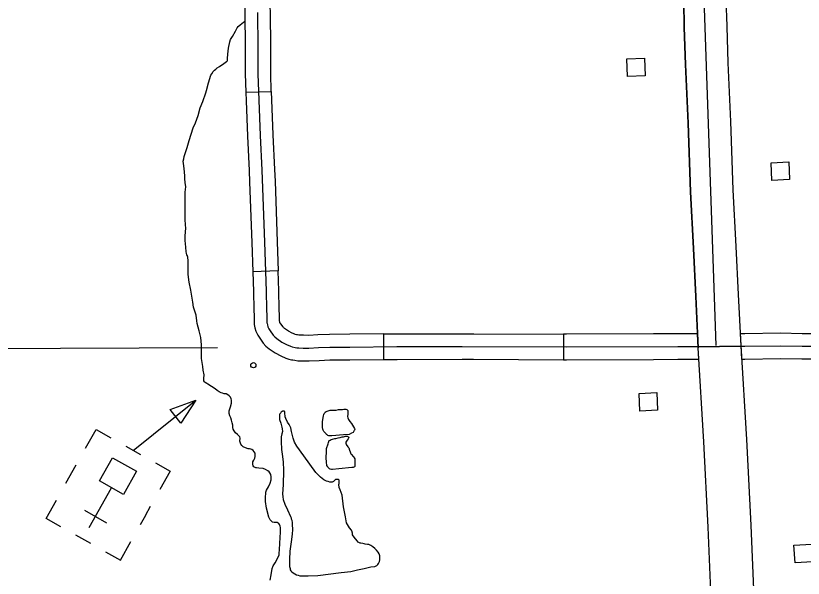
# Model space of a CAD drawing. Extents: x 1084508 to 1142749, y 1057638 to 1093403.
# Drawn here: x 1119569 to 1121021, y 1075598 to 1076635 of the extents above; entities that cross this region are included whole.
import ezdxf

# ---------------------------------------------------------------- set-up
doc = ezdxf.new("R2010")
doc.units = 0
for name, color, linetype in [('Level 10', 7, 'Continuous'), ('Level 31', 7, 'Continuous'), ('Level 35', 7, 'Continuous'), ('Level 5', 7, 'Continuous'), ('Level 56', 7, 'Continuous'), ('Level 57', 7, 'Continuous')]:
    doc.layers.add(name, color=color, linetype=linetype)

msp = doc.modelspace()

# ---------------------------------------------------------------- linework, layer by layer
at = {"layer": 'Level 10'}
for points in [[(1120778.2, 1077276.2), (1120782, 1077141.3), (1120788.1, 1077009.5), (1120794.3, 1076853.8), (1120798.8, 1076708.6), (1120800, 1076662.6), (1120800.6, 1076645.2), (1120801.2, 1076630.3)], [(1120801.2, 1076630.3), (1120800.6, 1076645.2), (1120800, 1076662.6), (1120798.8, 1076708.6), (1120794.3, 1076853.8), (1120788.1, 1077009.5), (1120782, 1077141.3), (1120778.2, 1077276.2)], [(1120856.7, 1077277.3), (1120860.4, 1077144.3), (1120866.5, 1077012.9), (1120872.8, 1076856.5), (1120877.2, 1076710.8), (1120878.4, 1076665.2), (1120879.1, 1076648.3), (1120879.6, 1076633.4)], [(1120856.7, 1077277.3), (1120860.4, 1077144.3), (1120866.5, 1077012.9), (1120872.8, 1076856.5), (1120877.2, 1076710.8), (1120878.4, 1076665.2), (1120879.1, 1076648.3), (1120879.6, 1076633.4)], [(1120879.6, 1076633.4), (1120880.2, 1076615.9), (1120882.2, 1076548.7), (1120887.1, 1076440.6), (1120891.2, 1076314.1), (1120896.7, 1076209.9), (1120901.3, 1076121.2), (1120905.7, 1076027.3)], [(1120879.6, 1076633.4), (1120880.2, 1076615.9), (1120882.2, 1076548.7), (1120887.1, 1076440.6), (1120891.2, 1076314.1), (1120896.7, 1076209.9), (1120901.3, 1076121.2), (1120905.7, 1076027.3)], [(1120801.2, 1076630.3), (1120801.7, 1076613.5), (1120803.8, 1076545.8), (1120808.7, 1076437.6), (1120812.8, 1076310.8), (1120818.4, 1076205.8), (1120823, 1076117.3), (1120827.3, 1076023.1)], [(1120827.3, 1076023.1), (1120823, 1076117.3), (1120818.4, 1076205.8), (1120812.8, 1076310.8), (1120808.7, 1076437.6), (1120803.8, 1076545.8), (1120801.7, 1076613.5), (1120801.2, 1076630.3)], [(1120883.1, 1074720.9), (1120882.9, 1074724.4), (1120878.9, 1074796.8), (1120876.6, 1074849.1), (1120875.3, 1074891.8), (1120873.7, 1074929.2), (1120867.8, 1075119.8), (1120863.2, 1075236.7), (1120857.3, 1075369.7), (1120852, 1075544.6), (1120845.8, 1075691.8), (1120837.8, 1075849.2), (1120827.3, 1076023.1)], [(1120905.7, 1076027.3), (1120916.2, 1075853.5), (1120924.2, 1075695.5), (1120930.5, 1075547.4), (1120935.7, 1075372.6), (1120941.6, 1075240), (1120946.2, 1075122.6), (1120952.1, 1074932.1), (1120953.7, 1074894.7), (1120955, 1074852.1), (1120957.3, 1074800.7), (1120961.3, 1074728.1)]]:
    msp.add_lwpolyline(points, dxfattribs=at)
at = {"layer": 'Level 31'}
for p, q in [((1119993, 1076494.3), (1120040.1, 1076495.8)), ((1120053, 1076164.7), (1120005.9, 1076163)), ((1120247.8, 1076001.4), (1120247.4, 1076048.4)), ((1120579.2, 1076048.1), (1120579, 1076001)), ((1120077.4, 1076001), (1120077.4, 1076001))]:
    msp.add_line(p, q, dxfattribs=at)
for points in [[(1120040.1, 1076495.8), (1120039, 1076528.9), (1120039, 1076577.5), (1120038.5, 1076642.2), (1120037.6, 1076661.8)], [(1119990.5, 1076659.6), (1119991.4, 1076641), (1119991.9, 1076577.3), (1119991.9, 1076528.2), (1119993, 1076494.3)], [(1120014.9, 1076641.6), (1120015.5, 1076577.4), (1120015.5, 1076528.5), (1120017, 1076479.7), (1120019.7, 1076414.4), (1120022.8, 1076350.7), (1120027.5, 1076217.7), (1120030.8, 1076127.5), (1120031.3, 1076094), (1120031.8, 1076081.4), (1120031.8, 1076071.4), (1120031.8, 1076070.3), (1120032, 1076069.2), (1120032.3, 1076067.6), (1120032.8, 1076065.3), (1120033.8, 1076061.6), (1120035.6, 1076057.8), (1120038.1, 1076054), (1120043.4, 1076046.5), (1120046.4, 1076043.3), (1120050.3, 1076040.1), (1120059.7, 1076033.5), (1120068, 1076029.1), (1120075.3, 1076025.8), (1120078.5, 1076024.8), (1120084, 1076023.6), (1120087.2, 1076023.1), (1120090.7, 1076022.7), (1120098.8, 1076022.5), (1120109.6, 1076022.3), (1120127.1, 1076023.2), (1120147.8, 1076024.1), (1120185, 1076024.3), (1120271.7, 1076025.1), (1120392.2, 1076025.3), (1120584.4, 1076024.5), (1120789.5, 1076025.3), (1120866.5, 1076025.5)], [(1119993, 1076494.3), (1119993.5, 1076478.8), (1119996.2, 1076413.4), (1119999.2, 1076349.7), (1120000, 1076328.6)], [(1120040.1, 1076495.8), (1120040.6, 1076480.5), (1120043.2, 1076415.5), (1120046.3, 1076351.6), (1120047, 1076330.3)], [(1120000, 1076328.6), (1120004, 1076216.9), (1120005.9, 1076163)], [(1120047, 1076330.3), (1120051.1, 1076218.6), (1120053, 1076164.7)], [(1120005.9, 1076163), (1120007.2, 1076126.9), (1120007.7, 1076093.3), (1120008.3, 1076080.9), (1120008.3, 1076071.5), (1120008.3, 1076068.9), (1120008.7, 1076065.6), (1120009.2, 1076062.7), (1120010, 1076059.6), (1120011.6, 1076053.5), (1120015.1, 1076046.2), (1120018.7, 1076040.7), (1120025.1, 1076031.7), (1120030.1, 1076026.2), (1120036, 1076021.3), (1120047.4, 1076013.4), (1120057.6, 1076007.9), (1120066.9, 1076003.7), (1120072.7, 1076001.9), (1120077.4, 1076001)], [(1120086.7, 1076047.1), (1120084.3, 1076047.6), (1120083.7, 1076047.8), (1120078.4, 1076050.2), (1120072, 1076053.6), (1120064.6, 1076058.8), (1120062.7, 1076060.4), (1120061.8, 1076061.3), (1120057.5, 1076067.4), (1120056.1, 1076069.5), (1120056, 1076069.7), (1120055.7, 1076070.9), (1120055.4, 1076072.2), (1120055.4, 1076081.9), (1120054.8, 1076094.7), (1120054.3, 1076128.1), (1120053, 1076164.7)], [(1120247.4, 1076048.4), (1120184.8, 1076047.9), (1120147.2, 1076047.7), (1120125.9, 1076046.7), (1120109.2, 1076045.8), (1120099.3, 1076046.1), (1120092.3, 1076046.2), (1120090.7, 1076046.4), (1120088.4, 1076046.8), (1120086.7, 1076047.1)], [(1120247.4, 1076048.4), (1120271.6, 1076048.7), (1120392.3, 1076048.9), (1120413.4, 1076048.8)], [(1120413.4, 1076048.8), (1120579.2, 1076048.1)], [(1120744.7, 1076048.7), (1120584.5, 1076048.1), (1120579.2, 1076048.1)], [(1120826.1, 1076048.9), (1120789.5, 1076048.9), (1120744.7, 1076048.7)], [(1120828.6, 1076001.9), (1120827.3, 1076023.1), (1120826.1, 1076048.9)], [(1121050.3, 1076048.9), (1121019.1, 1076048.8), (1120979.3, 1076049.7), (1120913, 1076048.6), (1120904.7, 1076048.7)], [(1120904.7, 1076048.7), (1120905.7, 1076027.3), (1120907.2, 1076001.6)], [(1122541.9, 1076018.7), (1122251.2, 1076023.5), (1122110.7, 1076024.1), (1121926.4, 1076023.5), (1121693.5, 1076025), (1121586.4, 1076025.2), (1121383.8, 1076025.6), (1121280.3, 1076025.5), (1121126.5, 1076025.5), (1121018.9, 1076025.3), (1120979.2, 1076026.2), (1120913.1, 1076025.1), (1120866.5, 1076025.5)], [(1120077.4, 1076001), (1120079.7, 1076000.5), (1120083.8, 1075999.8), (1120089, 1075999.1), (1120098.3, 1075999), (1120110, 1075998.7), (1120128.2, 1075999.7), (1120148.3, 1076000.6), (1120185.2, 1076000.8), (1120247.8, 1076001.4)], [(1120247.8, 1076001.4), (1120271.9, 1076001.6), (1120392.2, 1076001.8), (1120413.2, 1076001.7)], [(1120413.2, 1076001.7), (1120579, 1076001)], [(1120579, 1076001), (1120584.4, 1076001), (1120744.9, 1076001.6)], [(1120744.9, 1076001.6), (1120789.6, 1076001.8), (1120828.6, 1076001.9)], [(1121050.4, 1076001.8), (1121018.6, 1076001.7), (1120979.1, 1076002.6), (1120913.2, 1076001.6), (1120907.2, 1076001.6)]]:
    msp.add_lwpolyline(points, dxfattribs=at)
at = {"layer": 'Level 35'}
for points in [[(1119911.1, 1076028.1), (1119909.9, 1076041.9), (1119907.2, 1076054.2), (1119903.4, 1076067.6), (1119902.7, 1076072.8), (1119901.3, 1076083.2), (1119899.1, 1076090.5), (1119896.8, 1076098), (1119895.2, 1076106.8), (1119892, 1076129.1), (1119888.4, 1076144.1), (1119887, 1076158.4), (1119886.8, 1076183.8), (1119886.4, 1076189.3), (1119886.3, 1076190.5), (1119885.8, 1076191.4), (1119885.3, 1076192.6), (1119884.4, 1076194.7), (1119883.7, 1076197.1), (1119883.2, 1076200.8), (1119882, 1076215.4), (1119881.4, 1076220.3), (1119881.3, 1076229.2), (1119882.6, 1076243.6), (1119882.1, 1076249.8), (1119881, 1076259.7), (1119881, 1076270.6), (1119881.3, 1076297.1), (1119881, 1076310.2), (1119882.1, 1076315), (1119882.3, 1076319.6), (1119881.5, 1076327.9), (1119880.7, 1076334.6), (1119880.5, 1076339.7), (1119880.2, 1076347.4), (1119879.4, 1076352.8), (1119878.6, 1076358.7), (1119878.1, 1076363.2), (1119877.8, 1076366.9), (1119878.6, 1076371.8), (1119879.5, 1076376), (1119884.9, 1076392.3), (1119888.8, 1076405.2), (1119896, 1076428.6), (1119900.3, 1076438), (1119905.3, 1076451.4), (1119909.1, 1076465.7), (1119913.7, 1076477.3), (1119919.7, 1076493.5), (1119920.7, 1076497.4), (1119924.2, 1076511.9), (1119928.8, 1076526), (1119930.4, 1076528.6), (1119933.2, 1076532.9), (1119935.5, 1076535.2), (1119937.7, 1076537.2), (1119940.3, 1076539.1), (1119944.4, 1076541.9), (1119952.7, 1076547.4), (1119957.8, 1076550.9), (1119958.5, 1076551.7), (1119959.1, 1076552.8), (1119959.2, 1076554.2), (1119959.4, 1076556.3), (1119960.1, 1076564.5), (1119961.3, 1076575.9), (1119963.6, 1076587.2), (1119964.9, 1076591.8), (1119968.6, 1076597.3), (1119974.3, 1076606.9), (1119977.4, 1076613.3), (1119979.3, 1076615.5), (1119982.6, 1076618.9), (1119988.7, 1076623.5), (1119990.6, 1076624.6)], [(1119997.5, 1075836.5), (1119992.7, 1075838.1), (1119988.2, 1075840.2), (1119985.9, 1075842.9), (1119983.9, 1075844.9), (1119983.2, 1075846.8), (1119982.3, 1075850.8), (1119983, 1075856.3), (1119982, 1075858.8), (1119980.5, 1075860.4), (1119977.7, 1075862.9), (1119974.3, 1075865.8), (1119971.4, 1075869.7), (1119970, 1075872.6), (1119969.4, 1075875.8), (1119969.1, 1075880.1), (1119968, 1075884.2), (1119966.9, 1075889.6), (1119965.5, 1075893.5), (1119963.7, 1075897.1), (1119962.3, 1075901.7), (1119962.3, 1075903.5), (1119962.5, 1075906.9), (1119965, 1075913.9), (1119966.6, 1075920.5), (1119966.6, 1075923), (1119966.6, 1075926.4), (1119966.2, 1075928.9), (1119964.6, 1075931.6), (1119962.5, 1075934.1), (1119960.1, 1075936.2), (1119956.9, 1075937.8), (1119953.5, 1075938.2), (1119950.3, 1075939.1), (1119947.6, 1075939.8), (1119944, 1075941.8), (1119940.3, 1075944.1), (1119936.5, 1075947.3), (1119930.1, 1075951.8), (1119923.3, 1075956.1), (1119921.1, 1075957.3), (1119918.1, 1075958.6), (1119916.7, 1075960.2), (1119915.8, 1075962), (1119915.6, 1075966.1), (1119916.1, 1075972.9), (1119914.7, 1075981.6), (1119913.8, 1075988.4), (1119911.3, 1076002.9), (1119911.3, 1076010.6), (1119911.3, 1076019.2), (1119911.1, 1076028.1)], [(1120073, 1075881.7), (1120070.1, 1075886), (1120066.9, 1075892.5), (1120065.6, 1075895.8), (1120065.4, 1075898.1), (1120065.2, 1075900.5), (1120065.2, 1075902.4), (1120065.2, 1075904.2), (1120064.8, 1075905.1), (1120064, 1075905.7), (1120062.8, 1075906.1), (1120062.4, 1075906.1), (1120061.9, 1075906.1), (1120060.9, 1075906.1), (1120059.9, 1075905.5), (1120058, 1075904), (1120057.4, 1075902.8), (1120055.8, 1075901.2), (1120055, 1075899.7), (1120055, 1075898.9), (1120055, 1075896.7), (1120055, 1075894), (1120055.4, 1075890.7), (1120057.4, 1075884.1), (1120059.7, 1075876.6), (1120060.1, 1075873.3), (1120060.5, 1075868.6), (1120059.7, 1075864.1), (1120058.2, 1075858.7), (1120058, 1075850.1), (1120058.9, 1075835.4), (1120059.9, 1075826.8), (1120061.7, 1075812.4), (1120062.8, 1075796.7), (1120062.3, 1075770.2), (1120060.7, 1075753.8), (1120061.1, 1075747.7), (1120062.1, 1075743.2), (1120065, 1075734.4), (1120069.7, 1075724.1), (1120075.3, 1075711.4), (1120076.5, 1075709.2), (1120076.9, 1075707.5), (1120077.9, 1075705.1), (1120078.1, 1075703.7), (1120078.3, 1075701.4), (1120078.3, 1075696.9), (1120079, 1075687.7), (1120078.8, 1075679.3)], [(1120192.8, 1075673.7), (1120190.1, 1075678.1), (1120189.6, 1075680.8), (1120188.4, 1075685), (1120187.7, 1075686.4), (1120184.5, 1075690.6), (1120178.9, 1075700.3), (1120177.9, 1075703.7), (1120177, 1075710.8), (1120173.5, 1075729.8), (1120170.9, 1075750.8), (1120169.2, 1075756.2), (1120167, 1075760.8), (1120165.3, 1075764.9), (1120164.5, 1075770.6), (1120165, 1075772.7), (1120165, 1075775.4), (1120165, 1075776.4), (1120165, 1075777.1), (1120165.2, 1075778.2), (1120165.2, 1075778.7), (1120165.1, 1075778.9), (1120164.6, 1075779.5), (1120164.2, 1075779.8), (1120163.6, 1075780), (1120163, 1075780), (1120162, 1075780), (1120159.8, 1075780), (1120158.4, 1075779.7), (1120157.7, 1075779.2), (1120156.4, 1075777.9), (1120154.6, 1075776), (1120153.6, 1075775.6), (1120152.4, 1075775.1), (1120151.7, 1075775.1), (1120150.6, 1075775.1), (1120149.6, 1075775.1), (1120147.8, 1075775.2), (1120145.1, 1075776.1), (1120142.2, 1075777), (1120139.4, 1075778.1), (1120136.7, 1075779.4), (1120130.7, 1075784), (1120122, 1075792.6), (1120100.2, 1075823.5), (1120087.4, 1075841.5), (1120082.7, 1075848.9), (1120080.4, 1075855.9), (1120077.3, 1075868.8), (1120076.3, 1075875.5), (1120075.1, 1075877.6), (1120073, 1075881.7)], [(1120057.1, 1075689.2), (1120057.1, 1075691.1), (1120056.7, 1075693.8), (1120055.3, 1075697), (1120053.9, 1075698.6), (1120052.8, 1075699.2), (1120051.2, 1075700.4), (1120048.5, 1075700.8), (1120047.1, 1075700.8), (1120045.5, 1075700.8), (1120042.4, 1075701.3), (1120040.8, 1075702.4), (1120038.3, 1075705.4), (1120035.8, 1075710.4), (1120031.3, 1075726.9), (1120029.4, 1075739.6), (1120029.4, 1075745.5), (1120029.9, 1075756.4), (1120031, 1075760.3), (1120034.9, 1075766.4), (1120037.8, 1075773), (1120039.6, 1075779.3), (1120039.9, 1075784.6), (1120039.4, 1075789.1), (1120037.4, 1075792.5), (1120036.2, 1075794.3), (1120034, 1075796.1), (1120029.7, 1075798.6), (1120025.1, 1075800), (1120017.4, 1075800.7), (1120013.1, 1075801.4), (1120011.3, 1075801.4), (1120009, 1075802.5), (1120007.9, 1075803.4), (1120006.5, 1075805.2), (1120005.9, 1075807), (1120005.9, 1075810.4), (1120006.1, 1075812.3), (1120008.1, 1075815.9), (1120009.5, 1075819.1), (1120010.4, 1075822.5), (1120010.4, 1075825), (1120010.4, 1075827.2), (1120010.2, 1075828.6), (1120008.6, 1075830.9), (1120006.8, 1075833.4), (1120004.3, 1075835), (1120002.5, 1075835.9), (1119999.7, 1075836.3), (1119997.5, 1075836.5)], [(1120037.8, 1075594.4), (1120039.9, 1075603.9), (1120041.5, 1075615.5), (1120043.5, 1075620.5), (1120047.1, 1075626.2), (1120052.3, 1075635.2), (1120054.4, 1075640.7), (1120054.8, 1075643.6), (1120055.1, 1075651.1), (1120056.2, 1075672.9), (1120056.9, 1075682.7), (1120057.1, 1075689.2)], [(1120078.8, 1075679.3), (1120076.8, 1075665), (1120074.4, 1075647.6), (1120073.4, 1075632.5), (1120073.4, 1075627.4), (1120073.4, 1075623.7), (1120073.9, 1075619.6), (1120074.6, 1075615.9), (1120074.9, 1075613.3), (1120076.1, 1075611.3), (1120078, 1075609.6), (1120080.7, 1075607.6), (1120083.6, 1075605.7), (1120086.8, 1075604), (1120089.5, 1075603.5), (1120092.9, 1075602.5), (1120098, 1075602.5), (1120107.8, 1075602.3), (1120125.8, 1075602.8), (1120169.2, 1075608.1), (1120186.9, 1075610.1), (1120199.1, 1075613.3), (1120211.3, 1075615.5), (1120223.7, 1075618.9), (1120231.3, 1075619.4), (1120234.5, 1075621.3), (1120236.7, 1075623), (1120237.9, 1075625.2), (1120239.1, 1075627.2), (1120239.8, 1075628.9), (1120240.3, 1075631.8), (1120240.3, 1075635.4), (1120240.3, 1075639.1), (1120239.1, 1075642.8), (1120236.9, 1075646.2), (1120234, 1075649.6), (1120230.8, 1075652.8), (1120227.4, 1075655.7), (1120223.7, 1075658.4), (1120219.8, 1075660.1), (1120217.4, 1075660.3), (1120213.5, 1075660.8), (1120211.1, 1075661.3), (1120208.6, 1075661.8), (1120205.5, 1075662.5), (1120203.8, 1075662.8), (1120201.8, 1075663.5), (1120200.3, 1075664.5), (1120198.2, 1075666.9), (1120192.8, 1075673.7)]]:
    msp.add_lwpolyline(points, dxfattribs=at)
for points in [[(1120141.3, 1075905.5), (1120148.9, 1075907.9), (1120159.8, 1075908.1), (1120164.3, 1075909), (1120168.8, 1075909), (1120171.5, 1075909.2), (1120174, 1075909.5), (1120176.7, 1075909.5), (1120177.8, 1075909.5), (1120179.6, 1075909), (1120180.3, 1075908.6), (1120181.2, 1075907.4), (1120181.4, 1075905.7), (1120181.4, 1075903), (1120181.4, 1075900.5), (1120180.7, 1075896.3), (1120181.1, 1075893.8), (1120182.3, 1075890.5), (1120185.2, 1075887.1), (1120188.1, 1075883), (1120189.9, 1075880.2), (1120193.7, 1075873.9), (1120193.9, 1075871.9), (1120193.5, 1075870.8), (1120193.2, 1075870.1), (1120192.4, 1075869), (1120190.8, 1075866.7), (1120188.3, 1075865.2), (1120183.8, 1075863.2), (1120173.1, 1075862.5), (1120151.8, 1075860.4), (1120148.2, 1075860.4), (1120146.2, 1075860.5), (1120144.4, 1075861.4), (1120143.1, 1075862.2), (1120142.1, 1075863.2), (1120141, 1075864.2), (1120140.4, 1075864.9), (1120138.6, 1075866.9), (1120137.2, 1075868.7), (1120135.7, 1075871), (1120135, 1075873), (1120134.5, 1075875.9), (1120134.6, 1075882.2), (1120134.6, 1075886.9), (1120136.3, 1075897.1), (1120136.8, 1075899.9), (1120137.7, 1075901.4), (1120138.6, 1075902.8), (1120139.5, 1075903.9)], [(1120144.8, 1075845.9), (1120145.3, 1075848.4), (1120146, 1075850.1), (1120146.9, 1075851.9), (1120148.4, 1075852.8), (1120150.5, 1075853.8), (1120152.7, 1075854.4), (1120157.2, 1075855.5), (1120159.2, 1075855.8), (1120163.2, 1075856.7), (1120167, 1075857.6), (1120169, 1075858), (1120170.9, 1075858.7), (1120173.1, 1075858.9), (1120174.9, 1075859.3), (1120176.5, 1075859.6), (1120178.4, 1075859.6), (1120179.8, 1075859.6), (1120181.1, 1075859.5), (1120182.1, 1075858.9), (1120182.9, 1075858), (1120182.9, 1075858), (1120182.9, 1075857.5), (1120182.5, 1075856), (1120182, 1075854.9), (1120180, 1075852.6), (1120178.9, 1075850.6), (1120177.8, 1075848.6), (1120177.6, 1075847.2), (1120178, 1075845.4), (1120178.4, 1075844.3), (1120181.1, 1075840.5), (1120183.2, 1075838.3), (1120184.5, 1075834.1), (1120185.6, 1075831.1), (1120186.1, 1075829.1), (1120186.8, 1075827.5), (1120188.3, 1075825.8), (1120191, 1075822.4), (1120192.1, 1075821.7), (1120193.2, 1075820), (1120193.9, 1075818.1), (1120194.1, 1075816.1), (1120194.1, 1075813.4), (1120194.2, 1075808.1), (1120194.2, 1075805.2), (1120193.9, 1075804), (1120193.3, 1075803.4), (1120192.6, 1075802.7), (1120191.2, 1075802.3), (1120188.5, 1075802.1), (1120164.6, 1075799.4), (1120153.2, 1075798.7), (1120150.9, 1075798.7), (1120148.9, 1075799.1), (1120147.7, 1075799.6), (1120146.9, 1075800.2), (1120145.5, 1075801.2), (1120144.9, 1075802.3), (1120144.2, 1075803.2), (1120142.6, 1075805.9), (1120141.7, 1075811.7), (1120141.1, 1075820), (1120141.7, 1075831.3), (1120141.9, 1075837.2)]]:
    msp.add_lwpolyline(points, close=True, dxfattribs=at)
at = {"layer": 'Level 5'}
for points in [[(1120801, 1077734.3), (1120860, 1076027.2)], [(1119940.9, 1076022.9), (1119217.1, 1076019.6)]]:
    msp.add_lwpolyline(points, dxfattribs=at)
at = {"layer": 'Level 56'}
for points in [[(1120697, 1076523.4), (1120695.5, 1076556.1), (1120728.2, 1076557.5), (1120729.7, 1076524.9)], [(1120963.1, 1076331.7), (1120961.7, 1076364.3), (1120994.5, 1076365.7), (1120995.9, 1076333.1)], [(1120719.7, 1075906.2), (1120718.2, 1075938.9), (1120750.9, 1075940.4), (1120752.4, 1075907.7)], [(1121006, 1075626.2), (1121003.9, 1075658.8), (1121036.6, 1075660.9), (1121038.7, 1075628.3)]]:
    msp.add_lwpolyline(points, close=True, dxfattribs=at)
at = {"layer": 'Level 57'}
for p, q in [((1119853.4, 1075908.8), (1119900.8, 1075926.5)), ((1119900.8, 1075926.5), (1119873.4, 1075883.9)), ((1119873.4, 1075883.9), (1119853.4, 1075908.8)), ((1119771.8, 1075841.3), (1119799.2, 1075826)), ((1119661.5, 1075773), (1119680.6, 1075807.3)), ((1119704.5, 1075691.1), (1119745.7, 1075764.8)), ((1119695.4, 1075723.1), (1119736.5, 1075700.1)), ((1119807.9, 1075713.3), (1119817.6, 1075730.6)), ((1119807.9, 1075713.3), (1119798.4, 1075696.4)), ((1119707.3, 1075661.7), (1119679.9, 1075677))]:
    msp.add_line(p, q, dxfattribs=at)
for points in [[(1119785.5, 1075833.7), (1119900.8, 1075926.5)], [(1119697.7, 1075837.8), (1119716.9, 1075872.1), (1119744.3, 1075856.7)], [(1119826.5, 1075810.8), (1119853.9, 1075795.4), (1119834.7, 1075761.2)], [(1119652.3, 1075692.4), (1119624.9, 1075707.7), (1119644.1, 1075742)], [(1119734.5, 1075646.4), (1119761.9, 1075631.1), (1119781.1, 1075665.3)]]:
    msp.add_lwpolyline(points, dxfattribs=at)
msp.add_lwpolyline([(1119791.7, 1075795.2), (1119767.8, 1075752.5), (1119723.5, 1075777.3), (1119747.4, 1075820)], close=True, dxfattribs=at)
msp.add_circle((1120007, 1075990.8), 4.71, dxfattribs=at)

doc.saveas('drawing.dxf')
